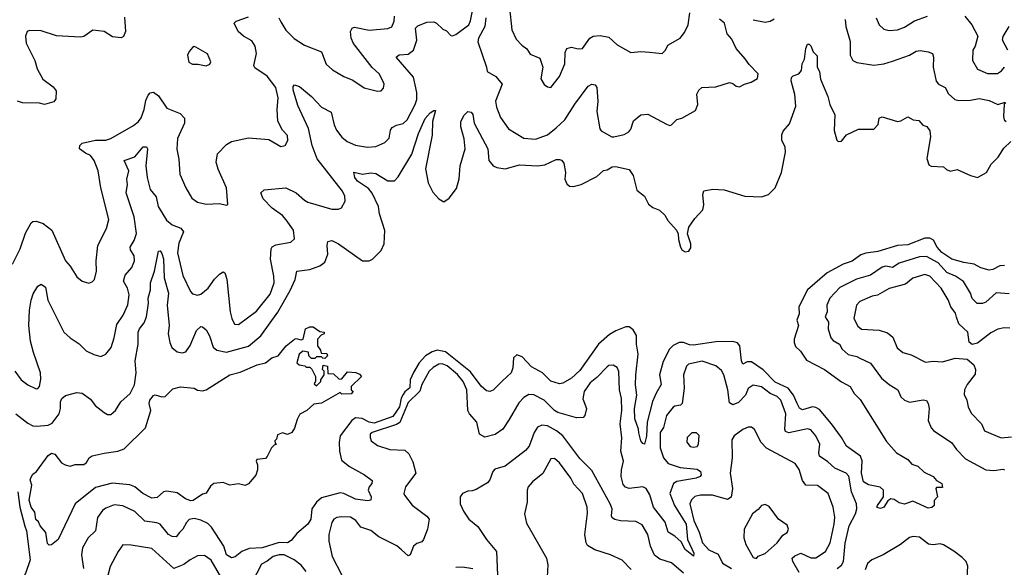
# Model space of a CAD drawing. Extents: x 1839239 to 1929705, y 762242 to 910352.
# Tile 408 of 429: x 1889368 to 1895163, y 892251 to 895475. Entities that reach past the tile are written whole.
import ezdxf

# ---------------------------------------------------------------- set-up
doc = ezdxf.new("R2010")
doc.units = 0

msp = doc.modelspace()

# ---------------------------------------------------------------- linework, layer by layer
at = {"layer": '0CON10XD'}
for points in [[(1890297, 894103), (1890327.9, 893967.9), (1890373.1, 893875), (1890385, 893861.4), (1890415, 893853.3), (1890435, 893859.4), (1890476.9, 893895), (1890515, 893947.3), (1890545, 893975.7), (1890565, 893990), (1890575, 893983.8), (1890587.6, 893947.6), (1890607.5, 893755), (1890616.9, 893715), (1890631.7, 893681.7), (1890655, 893680.8), (1890761, 893759), (1890841.9, 893858.1), (1890865.9, 893925), (1890864.7, 893965), (1890844.6, 894065.4), (1890847.8, 894125), (1890855, 894137.1), (1890875, 894150), (1890964.4, 894165.6), (1890985.8, 894185), (1890979.1, 894235), (1890936.1, 894296.1), (1890915, 894322.1), (1890855, 894365.6), (1890800.2, 894420.2), (1890788, 894455), (1890807.6, 894472.4), (1890935, 894485.6), (1890996.3, 894456.3), (1891045, 894411.5), (1891065, 894400.5), (1891205, 894360), (1891245, 894360), (1891262.3, 894367.7), (1891284.4, 894405.6), (1891282.5, 894435), (1891268.5, 894465), (1891118.9, 894655), (1891089, 894735), (1891068.4, 894835), (1891005, 894968.8), (1890977.5, 895062.5), (1890977.7, 895082.3), (1890985, 895091.2), (1891015, 895081.4), (1891085, 895022.7), (1891145, 894959.5), (1891201.1, 894931.1), (1891218.2, 894855), (1891233.1, 894825), (1891265, 894782.2), (1891295, 894757.5), (1891345, 894735.5), (1891415.5, 894724.5), (1891465, 894728.9), (1891518, 894752), (1891542.6, 894777.4), (1891550.6, 894825), (1891559.7, 894840.3), (1891585, 894854.6), (1891625.8, 894864.2), (1891648.2, 894885), (1891696.2, 894975), (1891705.4, 895005), (1891705, 895046.7), (1891685, 895136.9), (1891583.8, 895255), (1891602.3, 895267.7), (1891655, 895271.1), (1891685, 895294.3), (1891704.7, 895355), (1891698.3, 895425), (1891711.2, 895438.8), (1891765, 895460.8), (1891805, 895462.1), (1891821.8, 895455), (1891859.6, 895419.6), (1891879.8, 895409.8), (1891905, 895380.6), (1891915, 895378.9), (1891935, 895387.3), (1892011.2, 895445), (1892021.3, 895468.7), (1892055, 895636.2)], [(1892250.9, 895545), (1892263.8, 895415), (1892290.2, 895360.2), (1892323.9, 895323.9), (1892353.1, 895303.1), (1892371.9, 895271.9), (1892429.1, 895249.1), (1892447.8, 895195), (1892435.9, 895125.9), (1892455, 895094), (1892475, 895080), (1892495, 895076.2), (1892545, 895141.2), (1892577.5, 895215), (1892579.4, 895280.6), (1892589.2, 895305), (1892615, 895313.5), (1892655, 895302.5), (1892680, 895305), (1892724.4, 895365.6), (1892742.7, 895377.3), (1892785, 895381.1), (1892835, 895371.5), (1892885, 895327.5), (1892965, 895282), (1893025, 895287.5), (1893075, 895284), (1893148.8, 895275), (1893169.2, 895295), (1893182, 895325), (1893256.2, 895365), (1893280.9, 895399.1), (1893302.9, 895445), (1893312.5, 895515)], [(1889325.7, 894035), (1889370, 894125), (1889402.2, 894217.8), (1889435, 894279.2), (1889445, 894287.1), (1889465, 894288.9), (1889507.1, 894275), (1889558.2, 894235), (1889636.9, 894055), (1889664.5, 894024.5), (1889705, 893960), (1889735, 893936), (1889775, 893923.8), (1889795, 893931.2), (1889808, 893945), (1889820, 893995), (1889818.6, 894055), (1889828.5, 894145), (1889879.4, 894245), (1889892.3, 894297.7), (1889845.4, 894485), (1889830.5, 894585), (1889807.1, 894645), (1889785.4, 894675), (1889755, 894688.2), (1889720.6, 894715), (1889721.1, 894735), (1889735, 894746.9), (1889815, 894764.6), (1889874.6, 894765.4), (1889905, 894774.4), (1890038.2, 894851.8), (1890067.5, 894875), (1890083.3, 894896.8), (1890100.8, 894945), (1890110.6, 894999.4), (1890125, 895031.2), (1890135.6, 895044.4), (1890155, 895048.1), (1890185, 895025.5), (1890233.8, 894953.8), (1890313.4, 894923.4), (1890338.5, 894895), (1890337.3, 894865), (1890296.7, 894775), (1890293.4, 894713.4), (1890305.5, 894654.5), (1890310, 894565), (1890346, 894485), (1890381.2, 894425), (1890415, 894400.8), (1890465, 894388.6), (1890545, 894392), (1890585, 894383.3), (1890593, 894387), (1890586, 894485), (1890536, 894594), (1890524.3, 894635), (1890533.3, 894685), (1890585, 894739.4), (1890615, 894757.8), (1890715, 894780), (1890835, 894770), (1890905, 894728), (1890930, 894735), (1890947, 894763), (1890945, 894793.3), (1890914.4, 894824.4), (1890888, 894878), (1890882.8, 894945), (1890890, 895015), (1890875.8, 895075), (1890825, 895142.2), (1890751.1, 895191.1), (1890746.4, 895205), (1890762.2, 895275), (1890755, 895319.2), (1890735, 895349.5), (1890685, 895376.8), (1890654.6, 895405), (1890631.2, 895455), (1890642.5, 895465), (1890715, 895491.2)], [(1889985, 895488.8), (1889990, 895405), (1889978.8, 895375), (1889965, 895367.1), (1889915, 895374.7), (1889865.3, 895405.3), (1889797.7, 895412.3), (1889744.7, 895375.3), (1889725, 895370.8), (1889585, 895380), (1889495, 895410), (1889425, 895410.8), (1889412, 895405), (1889402.4, 895377.6), (1889406.6, 895336.6), (1889456.7, 895235), (1889471.1, 895185), (1889505, 895124.4), (1889565, 895079.5), (1889582.9, 895055), (1889581.6, 895008.4), (1889568.4, 894991.6), (1889515, 894974.7), (1889485, 894982.8), (1889385, 894985.6), (1889355, 894995.7)], [(1890893.6, 895485), (1890905, 895461.2), (1890933.8, 895413.8), (1890983.6, 895363.6), (1891045, 895324.3), (1891144, 895285), (1891172.4, 895212.4), (1891209.1, 895179.1), (1891275, 895140), (1891328.3, 895118.3), (1891395, 895073.8), (1891475, 895054), (1891495, 895056.2), (1891509.1, 895070.9), (1891512.5, 895095), (1891505.8, 895115), (1891484.2, 895155), (1891443.3, 895193.3), (1891332.5, 895335), (1891318.2, 895365), (1891314.6, 895405.4), (1891324.2, 895425), (1891338.7, 895431.3), (1891425, 895413.5), (1891535, 895423.1), (1891557.5, 895432.5), (1891572.9, 895465), (1891574.4, 895495)], [(1892110.9, 895485), (1892105.2, 895434.8), (1892068.5, 895365), (1892065.6, 895345), (1892116, 895196), (1892119.5, 895169.5), (1892170.9, 895140.9), (1892207.5, 895095), (1892169.1, 894995), (1892175, 894958.8), (1892197.9, 894897.9), (1892245, 894832.5), (1892335, 894776.9), (1892405, 894771.4), (1892475, 894796.9), (1892525, 894837.5), (1892575.8, 894884.2), (1892635, 894976.4), (1892715, 895084.2), (1892735, 895095.8), (1892755, 895091.2), (1892765.6, 895075), (1892770.4, 894995), (1892765.6, 894935), (1892782.7, 894832.7), (1892790.8, 894820.8), (1892853.3, 894785), (1892865, 894784.3), (1892925, 894798.2), (1892953.1, 894815), (1892965, 894830), (1892980.7, 894879.3), (1893025, 894915.5), (1893065, 894918.9), (1893175, 894860), (1893195, 894852.5), (1893203.6, 894856.4), (1893235, 894888), (1893265, 894895.8), (1893345, 894940), (1893360, 894975), (1893354.3, 895035.7), (1893365, 895060), (1893382.5, 895075), (1893465, 895079.2), (1893545, 895104), (1893565, 895100), (1893585, 895082.5), (1893605, 895080), (1893634.2, 895095.8), (1893673.4, 895106.6), (1893711.3, 895128.7), (1893714.3, 895155), (1893660.7, 895210.7), (1893638.1, 895245), (1893584.7, 895304.7), (1893559.4, 895359.4), (1893531.5, 895391.5), (1893516.9, 895455), (1893487.7, 895477.8)], [(1893684.7, 895474.7), (1893755, 895460.8), (1893785, 895466), (1893809.7, 895480.3)], [(1894227.6, 895475), (1894229.7, 895435), (1894256.1, 895346.1), (1894257.1, 895265), (1894271.5, 895235), (1894295, 895221.9), (1894395, 895206.1), (1894455, 895214.6), (1894505, 895229.7), (1894605, 895265.3), (1894645, 895290), (1894667.6, 895292.4), (1894716, 895285), (1894740.6, 895275), (1894747.3, 895255), (1894745.5, 895195), (1894762.8, 895112.8), (1894775.6, 895095), (1894815.6, 895075.6), (1894835, 895038.9), (1894873.1, 895005), (1894895, 894999.1), (1894965, 895001.1), (1895015, 895010.3), (1895075, 894999.2), (1895125, 894974.5), (1895168.8, 894988.8)], [(1894409.2, 895485), (1894427.5, 895445), (1894455, 895418), (1894485, 895410.6), (1894535, 895415.6), (1894575, 895431.5), (1894635, 895468.5), (1894711.2, 895495)], [(1894931.8, 895495), (1894972.9, 895445), (1895007.9, 895377.9), (1894991.5, 895318.5), (1894978.8, 895295), (1894975.7, 895235), (1895005, 895183.6), (1895065, 895158), (1895122.4, 895157.6), (1895146.8, 895173.2), (1895165, 895194.2)], [(1895183.3, 895295), (1895152.1, 895355), (1895156.2, 895375), (1895191.5, 895435)], [(1890435, 893668.6), (1890445, 893667.1), (1890465, 893648.1), (1890485, 893614.3), (1890507.3, 893547.3), (1890528.6, 893528.6), (1890585, 893518), (1890715, 893552.7), (1890787.2, 893612.8), (1890887, 893753), (1890960, 893880), (1890990, 893945), (1890999.2, 893995), (1891075, 894003.2), (1891134, 894025), (1891163.3, 894046.7), (1891181.5, 894095), (1891177.1, 894145), (1891181.4, 894168.6), (1891205, 894174), (1891245, 894155.6), (1891385, 894055.7), (1891425, 894055.8), (1891445.6, 894064.4), (1891495, 894116.7), (1891512.9, 894155), (1891516.6, 894233.4), (1891485, 894331.2), (1891479.6, 894375), (1891443.4, 894453.4), (1891420.4, 894480.4), (1891356.9, 894525), (1891341.1, 894545), (1891333.9, 894576.1), (1891385, 894566.2), (1891435, 894572.7), (1891465, 894569.7), (1891535, 894526.9), (1891575, 894526.9), (1891595, 894550), (1891676.7, 894683.2), (1891715, 894804.2), (1891755, 894892.5), (1891785, 894926.2), (1891805, 894940), (1891815, 894940), (1891797.5, 894875), (1891795.6, 894795.6), (1891756.9, 894596.9), (1891771.4, 894515), (1891799.6, 894459.6), (1891835, 894420.4), (1891865, 894403.1), (1891895.6, 894425), (1891939.4, 894480.6), (1891955, 894537.5), (1891960.4, 894615), (1891990.7, 894715), (1891984.2, 894774.2), (1891964.1, 894844.1), (1891963.8, 894875), (1891985, 894913.3), (1892005, 894933.3), (1892025, 894930), (1892035, 894917.5), (1892043.5, 894865), (1892123.3, 894715), (1892130.3, 894645), (1892155.6, 894615), (1892176.2, 894605), (1892225, 894596.7), (1892308.9, 894621.1), (1892415, 894614.3), (1892459.2, 894620.7), (1892525, 894651.5), (1892545, 894652.2), (1892557.8, 894647.8), (1892570, 894630), (1892580, 894575), (1892576.6, 894535), (1892587.6, 894507.6), (1892605, 894495.4), (1892625, 894491.8), (1892672.9, 894505), (1892765, 894551.5), (1892803.4, 894586.6), (1892825, 894591.1), (1892855, 894609.4), (1892875, 894610.4), (1892955, 894592.5), (1892978.3, 894558.3), (1893000.6, 894470.6), (1893045.4, 894435), (1893069.1, 894389.1), (1893095, 894370), (1893134.1, 894354.1), (1893165, 894323.8), (1893182.1, 894292.1), (1893233.8, 894235), (1893243.8, 894215), (1893245, 894180), (1893257.5, 894135), (1893267.3, 894117.3), (1893285, 894108.8), (1893307.3, 894112.7), (1893317.7, 894132.3), (1893317.5, 894155), (1893298.8, 894215), (1893307, 894253), (1893341.2, 894305), (1893388.8, 894355), (1893395.8, 894385), (1893389.2, 894445), (1893395, 894466.7), (1893447.7, 894477.7), (1893515, 894472.5), (1893636.3, 894436.3), (1893735, 894431.2), (1893775.2, 894444.8), (1893814, 894485), (1893851.7, 894575), (1893874.7, 894695), (1893872.8, 894725), (1893853.8, 894765), (1893853.1, 894796.9), (1893861.2, 894818.8), (1893898.8, 894861.2), (1893937.1, 894965), (1893930.4, 895035), (1893908.5, 895115), (1893910, 895135), (1893920, 895145), (1893953.2, 895156.8), (1893970, 895175), (1893973.3, 895215), (1893987.5, 895242.5), (1893994.6, 895305.4), (1894005, 895330), (1894015, 895330), (1894025, 895320), (1894037.5, 895285), (1894061.7, 895261.7), (1894062.5, 895195), (1894075, 895170), (1894081.2, 895125), (1894125, 895022.5), (1894135.7, 894975), (1894166.2, 894915), (1894161.9, 894821.9), (1894177.5, 894765), (1894185, 894757.5), (1894205, 894760), (1894235, 894796.7), (1894305, 894830), (1894395, 894830), (1894421.7, 894858.3), (1894427.5, 894895), (1894445, 894903.3), (1894535, 894876.2), (1894555, 894878.8), (1894595, 894903.3), (1894626.1, 894886.1), (1894660.7, 894880.7), (1894684.2, 894854.2), (1894706.7, 894845), (1894725, 894820), (1894729.4, 894785), (1894707.6, 894657.6), (1894720, 894620), (1894733.2, 894613.2), (1894805, 894608.6), (1894822.3, 894592.3), (1894845, 894583.8), (1894885, 894592.9), (1894965, 894556.7), (1895005, 894545.5), (1895059.1, 894575), (1895085.4, 894625), (1895127, 894665), (1895160.9, 894719.1), (1895202.2, 894757.8)], [(1890465, 895203.3), (1890486.4, 895213.6), (1890493, 895227), (1890474.1, 895274.1), (1890405, 895313.3), (1890395, 895316.2), (1890385, 895310), (1890365, 895286.7), (1890356.2, 895265), (1890363.3, 895225), (1890385, 895213.3), (1890416.4, 895213.6), (1890465, 895203.3)], [(1895172.5, 894985), (1895163, 894977), (1895158.6, 894905), (1895163.1, 894885), (1895175, 894875.8)], [(1889340, 893405), (1889376.9, 893355), (1889415, 893324.3), (1889465, 893302), (1889475, 893303.8), (1889484, 893315), (1889491.7, 893358.3), (1889490.9, 893395), (1889448.9, 893515), (1889432.6, 893582.6), (1889422, 893675), (1889425.3, 893765), (1889436.4, 893823.6), (1889448.3, 893861.7), (1889475, 893906), (1889495, 893918.6), (1889519.2, 893899.2), (1889533.7, 893823.7), (1889627.8, 893635), (1889665, 893601.5), (1889717.4, 893567.4), (1889760, 893525), (1889805, 893502.9), (1889845, 893492), (1889875, 893506), (1889905.7, 893545), (1889925, 893602.5), (1889940, 893680), (1889977.9, 893735), (1890004.2, 893795.8), (1890012.5, 893855), (1890002.9, 893895), (1889979.3, 893935), (1889989.6, 893970.4), (1890027.8, 894015), (1890043.8, 894055), (1890041.8, 894085), (1890020.1, 894120.1), (1890018.2, 894135), (1890041.8, 894175), (1890054.6, 894215.4), (1890041.4, 894315), (1889994.8, 894455), (1890001.9, 894505), (1889998.7, 894535), (1890010.8, 894585), (1889983.3, 894645), (1890045, 894667.9), (1890095, 894725.8), (1890115, 894726.2), (1890120, 894715), (1890111.2, 894615), (1890118.8, 894545), (1890135.3, 894475.3), (1890171.2, 894431.2), (1890184, 894375), (1890232.7, 894295), (1890265, 894266.9), (1890317.3, 894247.2), (1890332.5, 894225), (1890305, 894160), (1890297, 894103)], [(1895165, 894027.1), (1895137.5, 894025), (1895095, 894004), (1895075, 894000.9), (1895025, 894014.6), (1894985.2, 894035.2), (1894925, 894044.8), (1894855, 894065.9), (1894795, 894104.7), (1894768.9, 894135), (1894747, 894177), (1894725, 894188.4), (1894695, 894187.8), (1894595, 894148.9), (1894534.3, 894145.7), (1894419.4, 894110.6), (1894348.8, 894101.2), (1894319.9, 894090.1), (1894267.5, 894052.5), (1894215, 894035.2), (1894121.5, 893985), (1894005, 893884.4), (1893954.6, 893785), (1893956.2, 893743.8), (1893941.8, 893705), (1893951.1, 893675), (1893927.1, 893595), (1893926.7, 893575), (1893935, 893550), (1893963.1, 893523.1), (1893999.6, 893469.6), (1894105.7, 893415), (1894205, 893342.9), (1894255.9, 893315.9), (1894278.8, 893275), (1894315, 893238.8), (1894470.7, 892990.7), (1894528.8, 892925), (1894595, 892886), (1894618.3, 892858.3), (1894655, 892846), (1894691.1, 892811.1), (1894745.4, 892785.4), (1894765, 892762), (1894796, 892745), (1894799.3, 892720.7), (1894765, 892720), (1894760, 892715), (1894770, 892665), (1894750, 892645), (1894751.2, 892615), (1894737.5, 892602.5), (1894715, 892600), (1894625, 892640), (1894575, 892622), (1894545, 892630), (1894515, 892650), (1894495, 892653.3), (1894478, 892642), (1894454.3, 892605), (1894435, 892597.9), (1894420.8, 892600.8), (1894413.8, 892605), (1894416.5, 892615), (1894452.5, 892665), (1894451.9, 892705), (1894433.7, 892723.7), (1894365, 892736.7), (1894335, 892753.8), (1894322.4, 892805), (1894326.9, 892876.9), (1894316.1, 892906.1), (1894234.1, 892964.1), (1894205.4, 893015), (1894146.4, 893095), (1894075, 893179.1), (1894055, 893191.9), (1894035, 893195.8), (1893975, 893177.1), (1893958.7, 893188.7), (1893944.7, 893215.3), (1893922.1, 893265), (1893891.9, 893305), (1893815, 893340.2), (1893745, 893412.8), (1893675, 893460), (1893649.5, 893460.5), (1893625, 893446), (1893617.1, 893467.1), (1893607.3, 893555), (1893592.1, 893572.1), (1893565, 893580), (1893465, 893578.3), (1893335, 893558.6), (1893310.8, 893560.8), (1893275, 893575.2), (1893248.8, 893575), (1893215, 893557.6), (1893192.5, 893535), (1893155, 893462.9), (1893133.2, 893385), (1893143.8, 893326.2), (1893113.4, 893276.6), (1893092.6, 893227.4), (1893061.5, 893105), (1893056.7, 893023.2), (1893045, 892976.7), (1893035, 892980), (1893025, 892996.2), (1893011.8, 893041.8), (1893010, 893065), (1892989.2, 893125), (1892986.8, 893185), (1893000.4, 893265), (1892993.2, 893325), (1892994.2, 893385), (1893007.6, 893505), (1892998, 893565), (1892998.8, 893615), (1892979.5, 893649.5), (1892955, 893666.5), (1892935, 893667.5), (1892876.4, 893643.6), (1892839.2, 893620.8), (1892775, 893564.5), (1892665, 893409.2), (1892615, 893364.5), (1892565, 893334.4), (1892545, 893331.1), (1892495, 893346.5), (1892446.2, 893396.2), (1892380.9, 893430.9), (1892325, 893490.9), (1892295, 893502.5), (1892274.6, 893485), (1892270.3, 893425), (1892260.4, 893395), (1892210.7, 893349.3)], [(1889344.8, 893154.8), (1889415, 893099.1), (1889445, 893084.6), (1889468.1, 893081.9), (1889535, 893087.5), (1889559.9, 893100.1), (1889600.3, 893155), (1889607.5, 893185), (1889607.3, 893225), (1889617, 893245), (1889638.2, 893261.8), (1889705, 893279.3), (1889736.2, 893276.2), (1889785, 893241.5), (1889813.2, 893203.2), (1889865, 893162.9), (1889885, 893150.8), (1889905, 893150.8), (1889931.4, 893175), (1889963.3, 893225), (1890018.5, 893275), (1890044.6, 893325.4), (1890053.8, 893396.2), (1890047.3, 893467.3), (1890065.3, 893565), (1890065.4, 893635), (1890073.2, 893655), (1890100.6, 893689.4), (1890114.7, 893725), (1890126.8, 893805), (1890124.3, 893835), (1890138.2, 893885), (1890138.5, 893925), (1890161.8, 893995), (1890185, 894112.5), (1890195, 894113.8), (1890205, 894098.8), (1890215, 894066.2), (1890218.8, 893955), (1890244.3, 893865), (1890235.2, 893795), (1890247.7, 893675), (1890242.2, 893625), (1890251.1, 893575), (1890264.3, 893544.3), (1890295, 893518.8), (1890325, 893513.1), (1890345, 893519.1), (1890372.3, 893557.7), (1890407.8, 893645), (1890435, 893668.6)], [(1895191.8, 893861.8), (1895115, 893866.2), (1895055, 893811.9), (1895034.4, 893804.4), (1895004.6, 893804.6), (1894975, 893834), (1894964.6, 893865), (1894923.9, 893933.9), (1894877.1, 893965), (1894825, 893986), (1894775, 894043.6), (1894705, 894081.6), (1894665, 894078.9), (1894545, 894041.1), (1894505, 894016.8), (1894466.8, 894023.2), (1894445, 894018.2), (1894375, 893971.1), (1894293, 893947), (1894195, 893898.9), (1894136.2, 893835), (1894118.7, 893795), (1894121.4, 893755), (1894109.2, 893725), (1894128.5, 893695), (1894127.1, 893655), (1894142.7, 893602.7), (1894156.6, 893586.6), (1894192.7, 893565), (1894209.4, 893535), (1894245, 893503.1), (1894295, 893492.3), (1894312.3, 893482.3), (1894375, 893453.5), (1894441.1, 893365), (1894485, 893328.1), (1894536, 893296), (1894554.4, 893255), (1894575, 893235.7), (1894605, 893222.9), (1894685, 893237.5), (1894705, 893232), (1894715.5, 893215.5), (1894721.1, 893185), (1894716.2, 893115), (1894732.9, 893072.9), (1894747, 893057), (1894854.6, 892984.6), (1894882.1, 892945), (1894935, 892889.5), (1895055, 892824.6), (1895101.3, 892821.3), (1895155, 892828.9), (1895165, 892824.4)], [(1895195, 893658.6), (1895161.7, 893661.7), (1895125, 893653.1), (1895085, 893631.4), (1895005, 893570), (1894975, 893562.5), (1894957.1, 893577.1), (1894949.4, 893635), (1894895, 893684.2), (1894882.6, 893722.6), (1894876.6, 893746.6), (1894847.8, 893785), (1894833.3, 893825), (1894792.4, 893895), (1894725, 893964.7), (1894695, 893974), (1894625, 893952.8), (1894582, 893918), (1894485, 893892), (1894416.7, 893853.3), (1894385, 893846.3), (1894314, 893816), (1894294.4, 893795), (1894278.1, 893715), (1894300.9, 893670.9), (1894322.7, 893652.7), (1894427.4, 893647.4), (1894475, 893630.5), (1894506.7, 893605), (1894533.7, 893543.7), (1894566.2, 893515), (1894615, 893501.2), (1894698.6, 893458.6), (1894745, 893464.7), (1894798.8, 893461.2), (1894875, 893482.5), (1894945, 893476), (1894985, 893443.3), (1894994.3, 893415), (1894991.1, 893388.9), (1894945, 893328), (1894928.8, 893295), (1894927.6, 893267.6), (1894942.5, 893235), (1894950, 893195), (1894968.1, 893158.1), (1895028.9, 893095), (1895047.1, 893055), (1895145, 893012.7), (1895205, 893018.8)], [(1889541.7, 892381.7), (1889530.9, 892390.9), (1889522.5, 892455), (1889488.8, 892495), (1889479.3, 892519.3), (1889463, 892533), (1889456.2, 892575), (1889434.7, 892604.7), (1889424.4, 892645.6), (1889440, 892735), (1889430, 892765), (1889435, 892782.5), (1889445, 892800), (1889466.7, 892815), (1889535, 892910), (1889555, 892922), (1889575, 892918), (1889615, 892866.7), (1889635, 892853.3), (1889665, 892846.7), (1889695, 892856.7), (1889745, 892857.1), (1889761.3, 892868.7), (1889776, 892895), (1889795, 892906.7), (1889865, 892923.8), (1889945, 892933.8), (1889982.5, 892947.5), (1890108.3, 893071.7), (1890140, 893175), (1890130.8, 893215), (1890133.3, 893235), (1890155, 893263.3), (1890165, 893266.2), (1890205, 893253.8), (1890225, 893256.7), (1890269.3, 893300.7), (1890315, 893314.2), (1890394.1, 893305.9), (1890415, 893293.3), (1890445, 893290), (1890465, 893296.2), (1890605, 893383.8), (1890665, 893399.2), (1890765, 893442), (1890815.8, 893454.2), (1890852.5, 893485), (1890890, 893495), (1890936.7, 893555), (1890985, 893593.3), (1890995, 893597.5), (1891025, 893590), (1891036.4, 893593.6), (1891050, 893655), (1891075, 893666.7), (1891095, 893666.7), (1891135, 893640), (1891160, 893635), (1891160, 893625), (1891141.7, 893618.3), (1891120, 893595), (1891120, 893555), (1891138.3, 893528.3), (1891141.7, 893511.7), (1891175, 893510), (1891180, 893495), (1891165, 893480), (1891151.7, 893481.7), (1891145, 893490), (1891115, 893490), (1891105, 893480), (1891085, 893480), (1891070, 893495), (1891068.3, 893518.3), (1891035, 893522.5), (1891012.5, 893505), (1891000, 893455), (1891013, 893443), (1891047, 893437), (1891055, 893430), (1891075, 893430), (1891088.3, 893418.3), (1891110, 893375), (1891110, 893345), (1891101.7, 893331.7), (1891115, 893320), (1891140, 893345), (1891140, 893355), (1891160, 893385), (1891160, 893405), (1891150, 893415), (1891155, 893440), (1891180, 893435), (1891181.7, 893391.7), (1891215, 893390), (1891248.3, 893358.3), (1891265, 893360), (1891298.3, 893401.7), (1891347.5, 893397.5), (1891368.3, 893388.3), (1891380, 893375), (1891320, 893315), (1891320, 893295), (1891330, 893285), (1891318.3, 893271.7), (1891265, 893270), (1891255, 893280), (1891145, 893217.5), (1891099.3, 893210.7), (1891057.5, 893175), (1891017, 893153), (1891001.7, 893121.7), (1890985, 893070), (1890970, 893045), (1890945, 893032.5), (1890915, 893042.5), (1890885, 893030), (1890880, 893005), (1890870, 892995), (1890871.7, 892981.7), (1890880, 892975), (1890865, 892970), (1890850, 892955), (1890825, 892902.5), (1890815, 892892.5), (1890763.6, 892886.4), (1890760, 892875), (1890767.5, 892855), (1890767.5, 892825), (1890757, 892793), (1890715, 892742.5), (1890695, 892733.3), (1890655, 892742.5), (1890605, 892734), (1890565, 892750), (1890510, 892745), (1890491.2, 892728.8), (1890465, 892687.5), (1890445, 892682.5), (1890390, 892645), (1890375, 892642.7), (1890344, 892655), (1890295, 892688.8), (1890235, 892699.2), (1890215, 892696), (1890177.9, 892662.1), (1890145, 892658.1), (1890092.2, 892685), (1890045.3, 892725.3), (1890016, 892736), (1889913.1, 892746.9), (1889815, 892720), (1889694, 892625), (1889594, 892415), (1889555, 892382.5), (1889541.7, 892381.7)], [(1892210.7, 893349.3), (1892155, 893294.2), (1892135, 893286), (1892115, 893289.2), (1892085, 893317.5), (1892022.1, 893402.1), (1891875, 893519.5), (1891825, 893529.8), (1891795, 893519.6), (1891755.7, 893495.7), (1891719.5, 893455), (1891685, 893398.2), (1891666.7, 893355), (1891665, 893307.8), (1891635.3, 893284.7), (1891625, 893268.8), (1891614, 893246), (1891602.9, 893195), (1891565, 893138.3), (1891455, 893099.2), (1891425.2, 893105.2), (1891383.4, 893126.6), (1891345, 893130.3), (1891323.8, 893115), (1891255, 893025.8), (1891248.2, 892985), (1891250, 892935), (1891262.7, 892882.7), (1891310, 892845), (1891398, 892795), (1891442.3, 892762.3), (1891440.8, 892745), (1891425.4, 892724.6), (1891419.5, 892705), (1891436.7, 892665), (1891434.2, 892645.8), (1891415, 892641.9), (1891345, 892652.5), (1891275.8, 892685.8), (1891255, 892690), (1891145, 892659.8), (1891115.3, 892635), (1891088.4, 892595), (1891081.3, 892535), (1891064.6, 892505), (1890999.5, 892450.5), (1890965, 892408.1), (1890945, 892395.8), (1890895, 892397.2), (1890795, 892366), (1890718.8, 892361.2), (1890675.7, 892345), (1890637, 892313), (1890615, 892306.4), (1890584.6, 892325), (1890568.9, 892375), (1890497.2, 892487.2), (1890475, 892508.1), (1890435, 892528.6), (1890395, 892538.7), (1890365, 892532.1), (1890349.2, 892515), (1890328.9, 892475), (1890309.6, 892455), (1890288.9, 892431.1), (1890265, 892432.5), (1890244.6, 892445), (1890194.3, 892504.3), (1890175, 892512.8), (1890105, 892523.6), (1890045, 892578.7), (1889975, 892613.9), (1889925, 892618), (1889875, 892598.8), (1889854.6, 892585), (1889826.9, 892545), (1889815, 892466), (1889770.9, 892425), (1889738.2, 892365), (1889732.7, 892325), (1889744.5, 892245)], [(1893222, 892615), (1893291.1, 892505), (1893298.9, 892415), (1893335.6, 892334.4), (1893335, 892316.7), (1893285.4, 892355), (1893260.5, 892400.5), (1893225, 892433.5), (1893185, 892458.6), (1893166.4, 892516.4), (1893099.5, 892605), (1893077.7, 892677.7), (1893055.3, 892715.3), (1893035, 892723.8), (1892955, 892715.6), (1892933.7, 892723.7), (1892919.4, 892739.4), (1892908.5, 892785), (1892909.4, 892825), (1892921.5, 892875), (1892905.5, 892934.5), (1892912.6, 893012.6), (1892902.4, 893095), (1892911.6, 893175), (1892910, 893245), (1892898.3, 893295), (1892893.8, 893403.8), (1892885, 893428), (1892861.1, 893441.1), (1892835, 893439.4), (1892825, 893431.1), (1892765, 893367.8), (1892725, 893336.7), (1892689.7, 893285), (1892682.1, 893242.1), (1892703.3, 893185), (1892694.2, 893145), (1892685, 893132.9), (1892645, 893130.9), (1892535, 893162), (1892515, 893174.6), (1892455, 893235.4), (1892395, 893266.4), (1892365, 893267.8), (1892335, 893250.6), (1892305, 893220), (1892249.8, 893120.2), (1892211.1, 893065), (1892166.2, 893033.8), (1892105, 893017.5), (1892075.2, 893035.2), (1892058.7, 893105), (1892015, 893154.2), (1892005.9, 893174.1), (1891999.2, 893295), (1891977.4, 893345), (1891945, 893386.1), (1891885, 893437.9), (1891855, 893449.3), (1891834.1, 893445.9), (1891801.9, 893428.1), (1891778.8, 893405), (1891735, 893327.9), (1891722.8, 893287.2), (1891655, 893220.7), (1891606.3, 893103.7), (1891585, 893090.9), (1891442.5, 893045), (1891431.1, 893035), (1891430, 893015), (1891437.1, 892995), (1891475, 892968.1), (1891547.5, 892945), (1891635, 892940), (1891658.6, 892918.6), (1891681.7, 892871.7), (1891700, 892805), (1891639.4, 892725), (1891630, 892685), (1891632.9, 892675), (1891677.4, 892617.4), (1891765, 892552.3), (1891777.6, 892535), (1891769, 892475), (1891745, 892414.4), (1891735, 892401.1), (1891705, 892391.9), (1891685.6, 892375), (1891666.4, 892323.6), (1891655, 892318), (1891614.4, 892354.4), (1891588, 892378), (1891481.2, 892431.2), (1891435, 892467.3), (1891376.6, 892486.6), (1891345.7, 892525.7), (1891315, 892546.8), (1891261.2, 892548.8), (1891235, 892544.5), (1891216.2, 892533.8), (1891205.4, 892514.6), (1891186.7, 892445), (1891187.9, 892405), (1891207.2, 892315), (1891263.7, 892205)], [(1894179.5, 892245), (1894205, 892264.5), (1894216.4, 892285), (1894227.5, 892392.5), (1894251, 892495), (1894287.2, 892565), (1894294.6, 892595), (1894293.8, 892625), (1894263.5, 892695), (1894248.2, 892788.2), (1894232, 892805), (1894165.2, 892835.3), (1894125, 892872.5), (1894075.5, 892905), (1894071.3, 892925), (1894078, 892975), (1894055, 893025.6), (1894025, 893061.2), (1894005, 893066.6), (1893895, 893043.3), (1893875, 893051.4), (1893871.2, 893065), (1893878.1, 893155), (1893847.3, 893235), (1893826.6, 893256.6), (1893785, 893274.7), (1893735, 893312.8), (1893685, 893323.8), (1893656.1, 893303.9), (1893640.5, 893265), (1893598.3, 893221.7), (1893565, 893208.2), (1893545, 893218.6), (1893536.5, 893296.5), (1893512.3, 893385), (1893499.1, 893409.1), (1893465, 893436.7), (1893385, 893464.6), (1893305, 893447.3), (1893291.9, 893435), (1893274.6, 893385), (1893280, 893305), (1893267.8, 893215), (1893256.7, 893205), (1893225, 893200), (1893215, 893192.9), (1893174.7, 893145), (1893158, 893075), (1893138.8, 893045), (1893137.1, 892955), (1893156.6, 892895), (1893185, 892862.4), (1893255, 892838), (1893355, 892829.6), (1893375.6, 892815), (1893379.4, 892795), (1893372.5, 892785), (1893348.8, 892775), (1893235, 892756.6), (1893216.6, 892745), (1893194.9, 892685), (1893222, 892615)], [(1893275.9, 892215.9), (1893205, 892277.5), (1893135, 892298.2), (1893105, 892321.9), (1893081.1, 892375), (1893066.2, 892445), (1893032, 892502), (1892995, 892520), (1892905, 892525.3), (1892871.9, 892531.9), (1892855, 892542.9), (1892850.9, 892555), (1892855.4, 892595), (1892843.1, 892625), (1892735, 892820.6), (1892665, 892892.2), (1892564.4, 893024.4), (1892527.3, 893055), (1892475, 893084.6), (1892441.7, 893088.3), (1892415, 893075.6), (1892395.9, 893044.1), (1892365.9, 892964.1), (1892345, 892938.6), (1892225, 892845.6), (1892165, 892828), (1892152.9, 892815), (1892134.3, 892765.7), (1892120.9, 892749.1), (1892055, 892708.6), (1892031.2, 892701.2), (1892005, 892698.6), (1891974, 892685), (1891961.4, 892665), (1891960.6, 892625), (1891980.6, 892580.6), (1892012.5, 892535), (1892065, 892491.9), (1892115, 892414.3), (1892174.2, 892345), (1892180, 892205)], [(1893955, 892220.4), (1893919.1, 892285), (1893915.6, 892305), (1893930.9, 892319.1), (1893965, 892334.6), (1894025, 892307.8), (1894055, 892307.8), (1894110.6, 892345), (1894137.8, 892395), (1894162.1, 892505), (1894166.4, 892546.4), (1894156.8, 892605), (1894125.8, 892685), (1894063, 892733), (1893994.3, 892735), (1893975, 892762), (1893956.8, 892826.8), (1893931.7, 892861.7), (1893763.3, 892953.3), (1893733.1, 892985), (1893692.3, 893062.3), (1893675, 893076.2), (1893655, 893075.8), (1893625, 893062.5), (1893574.3, 893025.7), (1893559.5, 893000.5), (1893561.5, 892895), (1893550, 892805), (1893563.4, 892715), (1893556.6, 892663.4), (1893535, 892650.7), (1893445, 892676), (1893375, 892675.9), (1893342.5, 892667.5), (1893321.4, 892648.6), (1893311.9, 892625), (1893335.7, 892525.7), (1893367.2, 892457.2), (1893387.3, 892395), (1893425, 892353.9), (1893478.4, 892328.4), (1893504.5, 892275), (1893558.2, 892245)], [(1893335, 892958), (1893355, 892962), (1893363.8, 892975), (1893367.7, 893027.7), (1893351.7, 893041.7), (1893325, 893042), (1893296, 893015), (1893295, 892987.5), (1893315, 892962.5), (1893335, 892958)], [(1892967.3, 892237.3), (1892915, 892293.5), (1892845, 892324.4), (1892754, 892354), (1892709.8, 892379.8), (1892702.1, 892395), (1892694.7, 892445), (1892710.6, 892569.4), (1892707.9, 892605), (1892681.2, 892685), (1892629.9, 892739.9), (1892612.4, 892775), (1892545, 892865.5), (1892515, 892890.6), (1892495, 892889.2), (1892446.8, 892803.2), (1892385.7, 892755), (1892360.6, 892725), (1892354.4, 892705), (1892354.4, 892635), (1892338.6, 892565), (1892350.7, 892510.7), (1892469.4, 892305), (1892477.1, 892265), (1892472, 892195)], [(1889357.1, 892695), (1889369.4, 892605), (1889397.7, 892492.3), (1889408.8, 892465), (1889429.4, 892295), (1889402.5, 892215), (1889365.5, 892144.5)], [(1893705, 892303.3), (1893715, 892317.5), (1893755, 892332.5), (1893827.1, 892395), (1893860.3, 892439.7), (1893885, 892456.2), (1893894, 892475), (1893885, 892500), (1893835, 892534.2), (1893779.1, 892609.1), (1893755, 892620.6), (1893735, 892615.7), (1893715, 892590.6), (1893680.6, 892565), (1893631.4, 892475), (1893630.8, 892425), (1893642.5, 892385), (1893685, 892308.8), (1893705, 892303.3)], [(1894942.7, 892155), (1894947.9, 892257.9), (1894938.5, 892285), (1894915, 892308.5), (1894866.5, 892346.5), (1894805, 892382.5), (1894785, 892388.4), (1894745, 892383.4), (1894717.4, 892387.4), (1894665, 892429.1), (1894627.6, 892432.4), (1894605, 892426.5), (1894552, 892385), (1894450, 892325), (1894383.1, 892295), (1894357.4, 892272.6), (1894345, 892236.7)], [(1890565, 892172.2), (1890495, 892292.2), (1890455, 892321.1), (1890415, 892317.8), (1890370.8, 892295), (1890335, 892267.5), (1890275, 892244.4), (1890145, 892360.9), (1890025, 892381.9), (1889975, 892382.5), (1889946.7, 892345), (1889900.5, 892255), (1889877.3, 892165)], [(1891055, 892227.2), (1891025, 892264.5), (1890984.4, 892294.4), (1890925, 892323.8), (1890894.6, 892325.4), (1890860, 892315), (1890825, 892286.5), (1890791.1, 892268.9), (1890735.6, 892164.4)], [(1892035, 892241.2), (1891975, 892252.7), (1891935, 892250)]]:
    msp.add_lwpolyline(points, dxfattribs=at)

doc.saveas('drawing.dxf')
